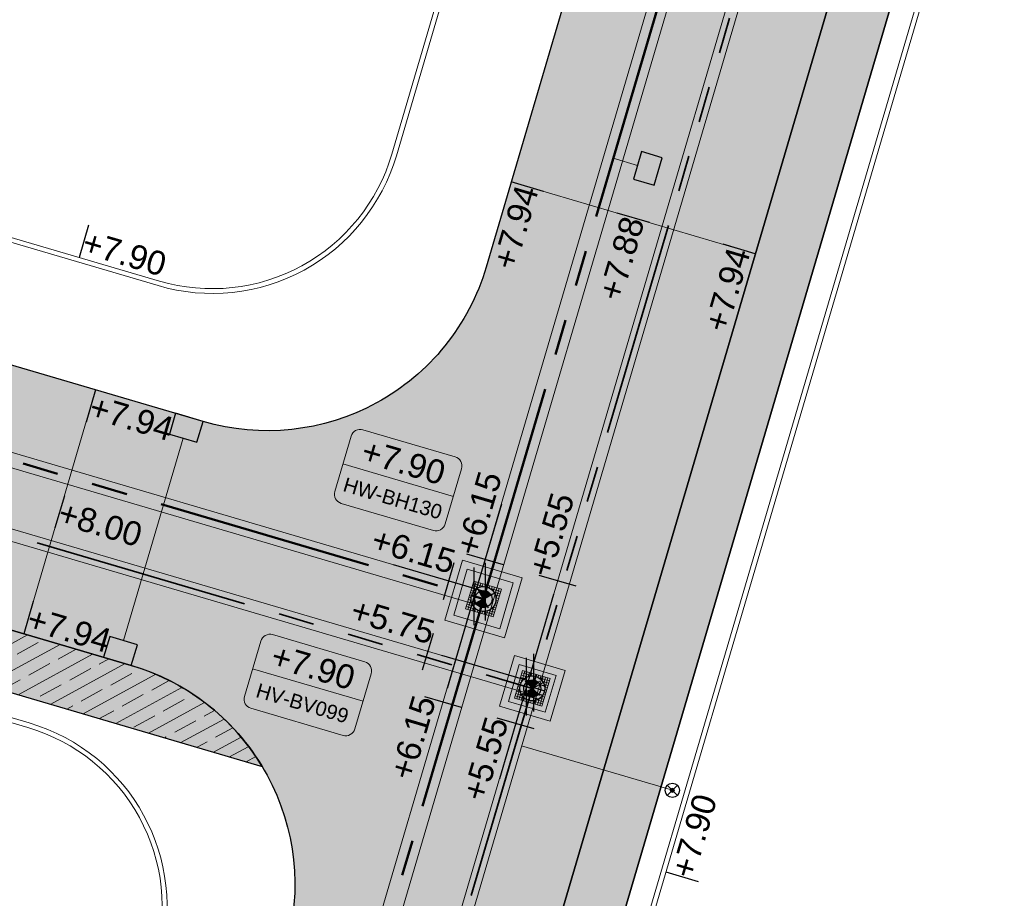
# Model space of a CAD drawing. Extents: x 98477 to 100410, y 398052 to 398969.
# Tile 345 of 374: x 98623 to 98644, y 398596 to 398614. Entities that reach past the tile are written whole.
import ezdxf
from ezdxf.enums import TextEntityAlignment as Align

# ---------------------------------------------------------------- set-up
doc = ezdxf.new("R2010")
doc.units = 0
for name, pattern in [('AL-NUTSTRACE', [17, 5, -3.5, 0, -3.5, 5]), ('RI-DWA', [9.75, 4.5, -0.75, 0.75, -0.75, 0.75, -0.75, 0.75, -0.75]), ('RI-RWA', [8.25, 4.5, -0.75, 0.75, -0.75, 0.75, -0.75])]:
    doc.linetypes.add(name, pattern=pattern)
for name, color, linetype, lineweight in [('N-KO-kantbegrenzing grondwerk', 70, 'Continuous', 25), ('N-KO-kantverharding', 2, 'Continuous', 25), ('N-RI-DWA b.o.b.', 24, 'Continuous', 25), ('N-RI-DWA hoofdriool', 24, 'RI-DWA', 35), ('N-RI-DWA hoofdriool buiswand', 24, 'Continuous', 13), ('N-RI-DWA huisaansluitleiding', 24, 'RI-DWA', 18), ('N-RI-DWA ontstoppingstuk', 24, 'Continuous', 25), ('N-RI-DWA put', 1, 'Continuous', 25), ('N-RI-DWA putdeksel', 7, 'Continuous', 18), ('N-RI-DWA putnummer', 24, 'Continuous', 18), ('N-RI-DWA putwand', 7, 'Continuous', 18), ('N-RI-RWA b.o.b.', 162, 'Continuous', 25), ('N-RI-RWA hoofdriool', 162, 'RI-RWA', 50), ('N-RI-RWA hoofdriool buiswand', 162, 'Continuous', 13), ('N-RI-RWA kolkaansluitleiding', 132, 'RI-RWA', 18), ('N-RI-RWA put', 1, 'Continuous', 25), ('N-RI-RWA putdeksel', 7, 'Continuous', 18), ('N-RI-RWA putnummer', 162, 'Continuous', 18), ('N-RI-RWA putwand', 7, 'Continuous', 18), ('N-RI-straatkolk', 7, 'Continuous', 25), ("N-VH-arcering 'MAT' grijs 251", 251, 'Continuous', 18), ('N-VH-arcering printbeton', 8, 'Continuous', 9), ('X-AL-hoogtelijn - Niv 1', 1, 'AL-HOOGTELIJN', 18), ('X-AL-nutstrace VERWERKT', 252, 'AL-NUTSTRACE', 18), ('X-AL-planthoogte VERWERKT', 180, 'Continuous', 25)]:
    doc.layers.add(name, color=color, linetype=linetype, lineweight=lineweight)
for name, color, linetype, plot in [('X-AL-contourlijnen', 30, 'Continuous', False), ('X-AL-hulplijn', 30, 'Continuous', False), ('X-AL-hulplijn riolering', 30, 'Continuous', False)]:
    doc.layers.add(name, color=color, linetype=linetype, plot=plot)
doc.styles.add('CS Annotative', font='arial.ttf')
doc.styles.get("Standard").update_dxf_attribs({"font": 'txt.shx'})
doc.linetypes.add('AL-HOOGTELIJN', pattern='A,10,-1.5,["H",Standard,S=0.9,R=0,X=-0.3,Y=-0.45],-1.5,30', length=43)
pattern_1 = [(28.59999999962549, (19451.65485901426, 79593.08197734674), (-0.2393459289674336, 0.438991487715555), []), (28.59999999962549, (19451.99061890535, 79592.98315783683), (-0.2393459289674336, 0.438991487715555), [0.5, -0.2])]

# ---------------------------------------------------------------- blocks, each defined once
blk = doc.blocks.new('*U333')
h = blk.add_hatch()
h.set_pattern_fill('ANSI31', color=256, scale=0.8, angle=118.5999999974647)
h.set_pattern_definition([(163.5999999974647, (-7.321038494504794e-17, 2.351221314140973e-16), (-0.02823414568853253, -0.09593139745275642), [])])
h.paths.add_polyline_path([(-0.228275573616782, -0.1244598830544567, 0.6681786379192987), (0.2494216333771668, -0.07340877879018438, 0.198912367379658), (0.2282755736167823, 0.124459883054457)])
at = {"flags": 128}
blk.add_lwpolyline([(-0.2282755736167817, -0.1244598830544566), (0.2282755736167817, 0.1244598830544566)], dxfattribs=at)
blk.add_circle((1.398001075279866e-16, 1.724297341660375e-16), 0.26)
at = {"layer": 'N-RI-DWA putdeksel', "flags": 128}
blk.add_lwpolyline([(-0.3724966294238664, -0.203091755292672), (0.2030917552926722, -0.3724966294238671), (0.3724966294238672, 0.2030917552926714), (-0.2030917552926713, 0.3724966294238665)], close=True, dxfattribs=at)
at = {"layer": 'N-RI-DWA putdeksel', "lineweight": 5, "flags": 128}
for points in [[(-0.245442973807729, 0.2285995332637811), (-0.1613759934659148, 0.2038572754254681)], [(-0.2313259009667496, 0.2765652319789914), (-0.1029049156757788, 0.2387688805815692)], [(-0.1551260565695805, 0.3583795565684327), (-0.2196652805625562, 0.1390940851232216)], [(-0.2172088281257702, 0.3245309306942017), (0.002076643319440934, 0.259991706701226)], [(-0.1071603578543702, 0.3442624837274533), (-0.1449567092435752, 0.2158414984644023)], [(-0.05919465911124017, 0.3301454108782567), (-0.08393691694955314, 0.2460784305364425)], [(-0.01122896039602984, 0.3160283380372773), (-0.02816944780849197, 0.2584694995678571)], [(0.0367367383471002, 0.3019112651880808), (0.02407288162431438, 0.2588831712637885)], [(0.08470243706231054, 0.2877941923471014), (0.07340877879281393, 0.249421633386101)], [(0.1326681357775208, 0.273677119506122), (0.120004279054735, 0.2306490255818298)], [(0.1390940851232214, 0.2196652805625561), (0.3583795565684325, 0.1551260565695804)], [(0.1806338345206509, 0.2595600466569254), (0.1636933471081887, 0.2020012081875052)], [(0.2285995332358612, 0.2454429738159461), (0.2038572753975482, 0.1613759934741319)], [(0.2765652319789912, 0.2313259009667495), (0.2387688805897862, 0.1029049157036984)], [(0.3245309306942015, 0.2172088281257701), (0.2599917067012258, -0.002076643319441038)], [(-0.2599917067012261, 0.002076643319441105), (-0.3245309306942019, -0.21720882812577)], [(-0.3019112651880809, 0.03673673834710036), (-0.2588831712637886, 0.02407288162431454)], [(-0.2877941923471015, 0.08470243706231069), (-0.2494216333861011, 0.07340877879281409)], [(-0.2736771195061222, 0.132668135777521), (-0.2306490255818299, 0.1200042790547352)], [(-0.2595600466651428, 0.1806338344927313), (-0.2020012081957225, 0.1636933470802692)], [(0.2158414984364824, 0.1449567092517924), (0.3442624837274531, 0.1071603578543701)], [(0.2460784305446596, 0.08393691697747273), (0.3301454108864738, 0.05919465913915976)], [(0.2584694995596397, 0.02816944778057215), (0.3160283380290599, 0.01122896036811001)], [(-0.3583795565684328, -0.1551260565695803), (-0.1390940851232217, -0.2196652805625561)], [(-0.3442624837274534, -0.10716035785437), (-0.2158414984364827, -0.1449567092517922)], [(-0.3301454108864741, -0.0591946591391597), (-0.2460784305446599, -0.08393691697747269)], [(-0.3160283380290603, -0.01122896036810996), (-0.25846949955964, -0.02816944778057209)], [(-0.2387688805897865, -0.1029049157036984), (-0.2765652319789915, -0.2313259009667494)], [(-0.2038572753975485, -0.1613759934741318), (-0.2285995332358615, -0.245442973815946)], [(-0.163693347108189, -0.2020012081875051), (-0.1806338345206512, -0.2595600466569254)], [(0.219665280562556, -0.1390940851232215), (0.1551260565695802, -0.3583795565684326)], [(0.1613759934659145, -0.203857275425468), (0.2454429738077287, -0.228599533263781)], [(0.2020012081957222, -0.1636933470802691), (0.2595600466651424, -0.1806338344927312)], [(0.2306490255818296, -0.1200042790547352), (0.2736771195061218, -0.132668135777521)], [(0.2494216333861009, -0.07340877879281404), (0.2877941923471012, -0.08470243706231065)], [(0.2588831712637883, -0.0240728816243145), (0.3019112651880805, -0.03673673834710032)], [(-0.1200042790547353, -0.2306490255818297), (-0.1326681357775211, -0.2736771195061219)], [(-0.0734087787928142, -0.249421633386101), (-0.0847024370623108, -0.2877941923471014)], [(-0.02407288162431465, -0.2588831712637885), (-0.03673673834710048, -0.3019112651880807)], [(-0.00207664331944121, -0.259991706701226), (0.2172088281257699, -0.3245309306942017)], [(0.0281694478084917, -0.258469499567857), (0.01122896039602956, -0.3160283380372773)], [(0.08393691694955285, -0.2460784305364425), (0.05919465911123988, -0.3301454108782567)], [(0.1029049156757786, -0.2387688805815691), (0.2313259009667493, -0.2765652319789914)], [(0.144956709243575, -0.2158414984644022), (0.1071603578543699, -0.3442624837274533)]]:
    blk.add_lwpolyline(points, dxfattribs=at)
at = {"layer": 'N-RI-DWA putwand', "flags": 128}
for points in [[(-0.6829104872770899, -0.3723348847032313), (0.3723348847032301, -0.6829104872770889), (0.6829104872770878, 0.3723348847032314), (-0.3723348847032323, 0.6829104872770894)], [(-0.4966621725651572, -0.2707890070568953), (0.2707890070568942, -0.4966621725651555), (0.4966621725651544, 0.2707890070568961), (-0.2707890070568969, 0.4966621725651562)]]:
    blk.add_lwpolyline(points, close=True, dxfattribs=at)
blk = doc.blocks.new('*U1184')
h = blk.add_hatch(color=256)
h.dxf.hatch_style = 1
h.paths.add_polyline_path([(-0.2282755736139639, -0.1244598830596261, 0.6681786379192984), (0.2494216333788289, -0.07340877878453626, 0.198912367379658), (0.2282755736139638, 0.1244598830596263)])
at = {"flags": 128}
blk.add_lwpolyline([(-0.2282755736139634, -0.1244598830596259), (0.2282755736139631, 0.1244598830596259)], dxfattribs=at)
blk.add_circle((-7.321038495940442e-17, 2.351221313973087e-16), 0.26)
at = {"layer": 'N-RI-RWA putdeksel', "flags": 128}
blk.add_lwpolyline([(-0.3724966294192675, -0.203091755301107), (0.2030917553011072, -0.3724966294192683), (0.3724966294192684, 0.2030917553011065), (-0.2030917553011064, 0.3724966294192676)], close=True, dxfattribs=at)
at = {"layer": 'N-RI-RWA putdeksel', "lineweight": 5, "flags": 128}
for points in [[(-0.2454429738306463, 0.2285995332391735), (-0.1613759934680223, 0.2038572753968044)], [(-0.2313259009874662, 0.2765652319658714), (-0.1029049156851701, 0.2387688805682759)], [(-0.1551260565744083, 0.3583795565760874), (-0.219665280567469, 0.1390940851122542)], [(-0.2172088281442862, 0.3245309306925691), (0.002076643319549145, 0.2599917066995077)], [(-0.1071603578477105, 0.3442624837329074), (-0.1449567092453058, 0.2158414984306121)], [(-0.05919465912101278, 0.3301454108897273), (-0.08393691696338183, 0.2460784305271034)], [(-0.01122896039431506, 0.3160283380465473), (-0.02816944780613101, 0.2584694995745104)], [(0.03673673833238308, 0.3019112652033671), (0.02407288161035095, 0.2588831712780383)], [(0.08470243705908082, 0.2877941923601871), (0.07340877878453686, 0.2494216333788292)], [(0.1326681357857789, 0.2736771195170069), (0.1200042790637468, 0.230649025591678)], [(0.139094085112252, 0.2196652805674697), (0.3583795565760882, 0.1551260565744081)], [(0.1806338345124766, 0.2595600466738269), (0.1636933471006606, 0.2020012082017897)], [(0.2285995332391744, 0.2454429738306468), (0.2038572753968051, 0.1613759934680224)], [(0.2765652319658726, 0.2313259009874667), (0.2387688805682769, 0.1029049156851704)], [(0.3245309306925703, 0.2172088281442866), (0.2599917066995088, -0.002076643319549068)], [(-0.2599917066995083, 0.002076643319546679), (-0.3245309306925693, -0.2172088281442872)], [(-0.3019112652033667, 0.03673673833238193), (-0.2588831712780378, 0.02407288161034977)], [(-0.2877941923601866, 0.08470243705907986), (-0.2494216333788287, 0.0734087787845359)], [(-0.2736771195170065, 0.1326681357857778), (-0.2306490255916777, 0.1200042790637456)], [(-0.2595600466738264, 0.1806338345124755), (-0.2020012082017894, 0.1636933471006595)], [(0.2158414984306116, 0.144956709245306), (0.3442624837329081, 0.1071603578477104)], [(0.246078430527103, 0.08393691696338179), (0.330145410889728, 0.05919465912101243)], [(0.25846949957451, 0.02816944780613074), (0.316028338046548, 0.01122896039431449)], [(-0.358379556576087, -0.1551260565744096), (-0.1390940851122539, -0.2196652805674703)], [(-0.3442624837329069, -0.1071603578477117), (-0.2158414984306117, -0.1449567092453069)], [(-0.3301454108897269, -0.05919465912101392), (-0.2460784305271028, -0.08393691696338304)], [(-0.3160283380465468, -0.01122896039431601), (-0.2584694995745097, -0.02816944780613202)], [(-0.2387688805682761, -0.1029049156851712), (-0.2765652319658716, -0.2313259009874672)], [(-0.2038572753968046, -0.1613759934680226), (-0.228599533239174, -0.2454429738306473)], [(-0.16369334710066, -0.2020012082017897), (-0.1806338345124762, -0.2595600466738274)], [(0.2196652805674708, -0.1390940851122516), (0.1551260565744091, -0.3583795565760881)], [(0.1613759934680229, -0.2038572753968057), (0.2454429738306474, -0.228599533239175)], [(0.2020012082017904, -0.163693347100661), (0.2595600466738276, -0.180633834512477)], [(0.2306490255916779, -0.1200042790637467), (0.2736771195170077, -0.1326681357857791)], [(0.2494216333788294, -0.0734087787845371), (0.2877941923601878, -0.08470243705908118)], [(0.2588831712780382, -0.02407288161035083), (0.3019112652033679, -0.03673673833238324)], [(-0.1200042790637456, -0.2306490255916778), (-0.1326681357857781, -0.2736771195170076)], [(-0.07340877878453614, -0.2494216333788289), (-0.08470243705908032, -0.2877941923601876)], [(-0.02407288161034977, -0.2588831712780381), (-0.03673673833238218, -0.3019112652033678)], [(-0.002076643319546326, -0.2599917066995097), (0.2172088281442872, -0.3245309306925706)], [(0.0281694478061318, -0.2584694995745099), (0.01122896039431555, -0.3160283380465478)], [(0.08393691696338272, -0.2460784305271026), (0.05919465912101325, -0.3301454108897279)], [(0.1029049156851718, -0.2387688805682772), (0.2313259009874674, -0.2765652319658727)], [(0.1449567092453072, -0.2158414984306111), (0.1071603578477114, -0.344262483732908)]]:
    blk.add_lwpolyline(points, dxfattribs=at)
at = {"layer": 'N-RI-RWA putwand', "flags": 128}
for points in [[(-0.8070760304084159, -0.4400321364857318), (0.4400321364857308, -0.8070760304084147), (0.8070760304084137, 0.4400321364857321), (-0.440032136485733, 0.8070760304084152)], [(-0.6208277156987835, -0.3384862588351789), (0.3384862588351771, -0.6208277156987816), (0.62082771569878, 0.3384862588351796), (-0.3384862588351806, 0.6208277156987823)]]:
    blk.add_lwpolyline(points, close=True, dxfattribs=at)
blk = doc.blocks.new('*U367')
at = {"layer": 'X-AL-hulplijn', "flags": 128}
blk.add_lwpolyline([(-0.09881950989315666, -0.3357598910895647), (0.09881950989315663, 0.3357598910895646)], dxfattribs=at)
at = {"layer": 'X-AL-planthoogte VERWERKT', "linetype": 'Continuous', "style": 'CS Annotative'}
blk.add_attdef('HOOGTE-RECHTS', text='', height=0.5, rotation=163.6000000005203, dxfattribs=at).set_placement((-1.455191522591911e-11, -1.164153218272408e-10), align=Align.MIDDLE_LEFT)
blk = doc.blocks.new('*U366')
at = {"layer": 'X-AL-hulplijn', "flags": 128}
blk.add_lwpolyline([(-0.09881950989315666, -0.3357598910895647), (0.09881950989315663, 0.3357598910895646)], dxfattribs=at)
at = {"layer": 'X-AL-planthoogte VERWERKT', "linetype": 'Continuous', "style": 'CS Annotative'}
blk.add_attdef('HOOGTE-RECHTS', text='', height=0.5, rotation=163.6000000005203, dxfattribs=at).set_placement((-1.455191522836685e-11, -3.059681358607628e-22), align=Align.MIDDLE_LEFT)
blk = doc.blocks.new('*U368')
at = {"layer": 'X-AL-hulplijn', "flags": 128}
blk.add_lwpolyline([(-0.09881950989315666, -0.3357598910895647), (0.09881950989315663, 0.3357598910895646)], dxfattribs=at)
at = {"layer": 'X-AL-planthoogte VERWERKT', "linetype": 'Continuous', "style": 'CS Annotative'}
blk.add_attdef('HOOGTE-RECHTS', text='', height=0.5, rotation=163.6000000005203, dxfattribs=at).set_placement((1.223872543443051e-21, -5.820766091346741e-11), align=Align.MIDDLE_LEFT)
blk = doc.blocks.new('*U358')
at = {"layer": 'X-AL-hulplijn', "flags": 128}
blk.add_lwpolyline([(-0.3357598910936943, 0.09881950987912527), (0.3357598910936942, -0.09881950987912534)], dxfattribs=at)
at = {"layer": 'X-AL-planthoogte VERWERKT', "linetype": 'Continuous', "style": 'CS Annotative'}
blk.add_attdef('HOOGTE-LINKS', text='', height=0.5, rotation=253.6000000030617, dxfattribs=at).set_placement((-1.455191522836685e-11, -3.059681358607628e-22), align=Align.MIDDLE_RIGHT)
blk = doc.blocks.new('*U359')
at = {"layer": 'X-AL-hulplijn', "flags": 128}
blk.add_lwpolyline([(-0.3357598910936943, 0.09881950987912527), (0.3357598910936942, -0.09881950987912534)], dxfattribs=at)
at = {"layer": 'X-AL-planthoogte VERWERKT', "linetype": 'Continuous', "style": 'CS Annotative'}
blk.add_attdef('HOOGTE-LINKS', text='', height=0.5, rotation=253.6000000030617, dxfattribs=at).set_placement((1.455191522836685e-11, 3.059681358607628e-22), align=Align.MIDDLE_RIGHT)
blk = doc.blocks.new('*U360')
at = {"layer": 'X-AL-hulplijn', "flags": 128}
blk.add_lwpolyline([(-0.3357598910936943, 0.09881950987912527), (0.3357598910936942, -0.09881950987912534)], dxfattribs=at)
at = {"layer": 'X-AL-planthoogte VERWERKT', "linetype": 'Continuous', "style": 'CS Annotative'}
blk.add_attdef('HOOGTE-LINKS', text='', height=0.5, rotation=253.6000000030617, dxfattribs=at).set_placement((1.223872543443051e-21, -5.820766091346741e-11), align=Align.MIDDLE_RIGHT)
blk = doc.blocks.new('*U381')
at = {"layer": 'X-AL-hulplijn riolering', "flags": 128}
for points in [[(-11.59679362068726, 1.328298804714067), (-10.46742779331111, 5.165554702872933)], [(1.652181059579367e-16, 4.442580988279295e-16), (-9.593139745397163, 2.823414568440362)], [(1.742522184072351e-16, -2.999999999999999), (1.742522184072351e-16, 3.000000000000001)]]:
    blk.add_lwpolyline(points, dxfattribs=at)
at = {"layer": 'N-RI-DWA b.o.b.', "linetype": 'Continuous', "style": 'CS Annotative'}
blk.add_attdef('B.o.b.links', text='', height=0.5000000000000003, rotation=343.6000000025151, dxfattribs=at).set_placement((-2.093485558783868, 1.033110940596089), align=Align.MIDDLE_RIGHT)
blk = doc.blocks.new('*U380')
at = {"layer": 'X-AL-hulplijn riolering', "flags": 128}
for points in [[(5.165554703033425, 10.46742779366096), (1.328298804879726, 11.59679362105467)], [(2.823414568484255, 9.593139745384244), (-2.445335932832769e-16, -7.2956799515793e-16)], [(-1.818411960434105e-16, -3), (-1.818411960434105e-16, 3)], [(-3.411934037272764e-16, -3.035470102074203e-16), (-2.823414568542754, -9.593139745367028)], [(0.7892621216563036, -4.401938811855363), (-3.047993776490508, -3.272572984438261)]]:
    blk.add_lwpolyline(points, dxfattribs=at)
at = {"layer": 'N-RI-DWA b.o.b.', "linetype": 'Continuous', "style": 'CS Annotative'}
blk.add_attdef('B.o.b.rechts', text='', height=0.5000000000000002, rotation=73.59999999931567, dxfattribs=at).set_placement((0.2656597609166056, 2.319358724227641), align=Align.MIDDLE_LEFT)
blk.add_attdef('B.o.b.links', text='', height=0.5000000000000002, rotation=73.60000000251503, dxfattribs=at).set_placement((-0.6095987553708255, -0.6545145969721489), align=Align.MIDDLE_RIGHT)
blk = doc.blocks.new('*U378')
at = {"layer": 'X-AL-hulplijn riolering', "flags": 128}
for points in [[(2.82341456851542, 9.59313974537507), (8.945282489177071e-17, -3.932417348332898e-16)], [(3.047993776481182, 3.272572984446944), (-0.7892621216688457, 4.401938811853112)], [(1.521452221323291e-16, -3), (1.521452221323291e-16, 3)], [(-7.20698555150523e-18, 3.277925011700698e-17), (-2.823414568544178, -9.593139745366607)], [(-1.328298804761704, -11.5967936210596), (-5.165554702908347, -10.46742779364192)]]:
    blk.add_lwpolyline(points, dxfattribs=at)
at = {"layer": 'N-RI-RWA b.o.b.', "linetype": 'Continuous', "style": 'CS Annotative'}
blk.add_attdef('B.o.b.rechts', text='', height=0.5, rotation=73.59999999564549, dxfattribs=at).set_placement((-0.1578524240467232, 0.8803877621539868), align=Align.MIDDLE_LEFT)
blk.add_attdef('B.o.b.links', text='', height=0.5000000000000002, rotation=73.59999999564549, dxfattribs=at).set_placement((-1.033110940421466, -2.093485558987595), align=Align.MIDDLE_RIGHT)
blk = doc.blocks.new('*U379')
at = {"layer": 'X-AL-hulplijn riolering', "flags": 128}
for points in [[(0, 0), (-9.59313974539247, 2.823414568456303)], [(-4.401938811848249, -0.789262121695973), (-3.272572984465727, 3.047993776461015)], [(9.034112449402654e-18, -3), (9.034112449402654e-18, 3)]]:
    blk.add_lwpolyline(points, dxfattribs=at)
at = {"layer": 'N-RI-RWA b.o.b.', "linetype": 'Continuous', "style": 'CS Annotative'}
blk.add_attdef('B.o.b.links', text='', height=0.5, rotation=343.599999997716, dxfattribs=at).set_placement((-0.6545145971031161, 0.6095987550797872), align=Align.MIDDLE_RIGHT)
blk = doc.blocks.new('*U353')
at = {"layer": 'X-AL-hulplijn', "flags": 128}
blk.add_lwpolyline([(0.3357598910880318, -0.09881950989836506), (-0.3357598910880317, 0.09881950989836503)], dxfattribs=at)
at = {"layer": 'X-AL-planthoogte VERWERKT', "linetype": 'Continuous', "style": 'CS Annotative'}
blk.add_attdef('HOOGTE-RECHTS', text='', height=0.5, rotation=253.599999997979, dxfattribs=at).set_placement((-7.275957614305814e-11, 5.820766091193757e-11), align=Align.MIDDLE_LEFT)
blk = doc.blocks.new('*U646')
at = {"layer": 'X-AL-hulplijn riolering'}
for points in [[(-0.6275572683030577, 0.6275572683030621), (7.682743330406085e-16, 0), (0.6275572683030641, 0.6275572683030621, 0.4142135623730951)], [(3.290701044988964e-15, 0), (-0.6275572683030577, -0.6275572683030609, 0.4142135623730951), (0.6275572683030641, -0.6275572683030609)]]:
    blk.add_hatch(color=256, dxfattribs=at).paths.add_polyline_path(points)
at = {"lineweight": 9}
blk.add_line((-29.13812985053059, 2.044405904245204), (-17.6263621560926, -1.343691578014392), dxfattribs=at)
blk.add_lwpolyline([(-29.30818170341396, -2.07519145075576), (-19.71504195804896, -4.898606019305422, 0.414213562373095), (-18.4733865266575, -4.22163350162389), (-16.7793377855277, 1.534250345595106, 0.414213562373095), (-17.45631030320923, 2.775905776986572), (-27.04945004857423, 5.599320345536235, 0.414213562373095), (-28.29110547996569, 4.922347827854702), (-29.98515422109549, -0.8335360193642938, 0.414213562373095)], format="xyb", close=True)
at = {"layer": 'X-AL-hulplijn riolering'}
for points in [[(0.7530687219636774, -0.7530687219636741), (-0.7530687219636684, 0.7530687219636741)], [(0.7530687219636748, 0.7530687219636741), (-0.7530687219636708, -0.7530687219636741)]]:
    blk.add_lwpolyline(points, dxfattribs=at)
blk.add_circle((3.290701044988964e-15, 0), 0.8875, dxfattribs=at)
at = {"style": 'CS Annotative'}
for tag, height, p in [('HOOGTE', 2.5, (-22.82438255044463, 2.245814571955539)), ('NR', 1.5, (-23.94010945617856, -1.545100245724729))]:
    blk.add_attdef(tag, text='', height=height, rotation=343.5999999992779, dxfattribs=at).set_placement(p, align=Align.MIDDLE_CENTER)
blk = doc.blocks.new('*U659')
at = {"layer": 'X-AL-hulplijn riolering'}
for points in [[(-0.6275572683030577, 0.6275572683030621), (7.682743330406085e-16, 0), (0.6275572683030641, 0.6275572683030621, 0.4142135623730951)], [(3.290701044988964e-15, 0), (-0.6275572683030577, -0.6275572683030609, 0.4142135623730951), (0.6275572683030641, -0.6275572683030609)]]:
    blk.add_hatch(color=256, dxfattribs=at).paths.add_polyline_path(points)
at = {"lineweight": 9}
blk.add_line((-18.02983569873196, 9.376776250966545), (-6.029835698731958, 9.376776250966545), dxfattribs=at)
blk.add_lwpolyline([(-17.02983569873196, 5.376776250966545), (-7.029835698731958, 5.376776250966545, 0.414213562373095), (-6.029835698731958, 6.376776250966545), (-6.029835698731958, 12.37677625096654, 0.414213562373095), (-7.029835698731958, 13.37677625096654), (-17.02983569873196, 13.37677625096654, 0.414213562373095), (-18.02983569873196, 12.37677625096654), (-18.02983569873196, 6.376776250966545, 0.414213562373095)], format="xyb", close=True)
at = {"layer": 'X-AL-hulplijn riolering'}
for points in [[(0.7530687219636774, -0.7530687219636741), (-0.7530687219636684, 0.7530687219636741)], [(0.7530687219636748, 0.7530687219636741), (-0.7530687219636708, -0.7530687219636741)]]:
    blk.add_lwpolyline(points, dxfattribs=at)
blk.add_circle((3.290701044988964e-15, 0), 0.8875, dxfattribs=at)
at = {"style": 'CS Annotative'}
for tag, height, p in [('HOOGTE', 2.5, (-12.02983569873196, 11.35262301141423)), ('NR', 1.5, (-12.02983569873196, 7.400929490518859))]:
    blk.add_attdef(tag, text='', height=height, dxfattribs=at).set_placement(p, align=Align.MIDDLE_CENTER)
blk = doc.blocks.new('*U802')
blk.add_lwpolyline([(-0.6557160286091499, 1.756605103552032), (-1.502740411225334, -1.121336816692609), (0.6557160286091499, -1.756605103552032), (1.502740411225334, 1.121336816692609)], close=True)
blk.add_solid([(-0.6557160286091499, 1.756605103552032), (1.502740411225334, 1.121336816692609), (-0.6557160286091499, 1.756605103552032), (-1.502740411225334, -1.121336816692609)])
blk = doc.blocks.new('CS Ontstoppingsstuk')
h = blk.add_hatch(color=256)
edge = h.paths.add_edge_path()
edge.add_arc((0, -5.551115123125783e-17), 0.2125000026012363, 358.5516444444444, 718.5516444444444)
at = {"lineweight": 18, "flags": 128}
for points in [[(-0.530330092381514, -0.5303300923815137), (0.5303300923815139, 0.5303300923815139)], [(0.5303300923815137, -0.530330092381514), (-0.5303300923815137, 0.530330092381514)]]:
    blk.add_lwpolyline(points, dxfattribs=at)
blk.add_circle((0, 0), 0.7500000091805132)
at = {"lineweight": 18}
blk.add_circle((0, 0), 0.2125000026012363, dxfattribs=at)
blk = doc.blocks.new('*U1182')
blk.add_lwpolyline([(1.756605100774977, 0.6557160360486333), (-1.121336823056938, 1.502740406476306), (-1.756605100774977, -0.6557160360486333), (1.121336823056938, -1.502740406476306)], close=True)
blk.add_solid([(1.756605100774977, 0.6557160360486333), (1.121336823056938, -1.502740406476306), (1.756605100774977, 0.6557160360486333), (-1.121336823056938, 1.502740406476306)])

msp = doc.modelspace()

# ---------------------------------------------------------------- hatches: boundary and pattern name
at = {"layer": "N-VH-arcering 'MAT' grijs 251"}
h = msp.add_hatch(color=256, dxfattribs=at)
h.dxf.hatch_style = 1
edge = h.paths.add_edge_path()
edge.add_line((98718.43378268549, 398647.9807238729), (98740.4324578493, 398722.7258099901))
edge.add_arc((98746.18834169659, 398721.0317612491), 6.000000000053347, 82.37631153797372, 163.5999999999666, ccw=False)
edge.add_line((98746.98433882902, 398726.9787259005), (98729.43353248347, 398729.3278892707))
edge.add_arc((98728.63753535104, 398723.3809246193), 5.999999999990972, -16.400000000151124, 82.37631153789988, ccw=False)
edge.add_line((98734.39341919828, 398721.6868758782), (98714.44365963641, 398653.9034077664))
edge.add_arc((98708.9276042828, 398655.5268711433), 5.750000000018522, 238.5999999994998, 343.5999999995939, ccw=False)
edge.add_line((98705.93179889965, 398650.618954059), (98682.96341873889, 398664.6389131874))
edge.add_line((98682.96341873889, 398664.6389131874), (98663.71975019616, 398676.3852986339))
edge.add_arc((98658.37940146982, 398667.6364029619), 10.24999999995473, 58.60000000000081, 73.59999999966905)
edge.add_line((98661.2734014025, 398677.4693712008), (98653.9448376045, 398679.6262848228))
edge.add_line((98653.9448376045, 398679.6262848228), (98652.69138276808, 398675.367410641))
edge.add_line((98652.69138276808, 398675.367410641), (98650.4694978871, 398667.8180934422))
edge.add_line((98650.4694978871, 398667.8180934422), (98633.21843489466, 398609.2040096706))
edge.add_arc((98628.6616935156, 398610.5451315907), 4.749999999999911, 253.5999999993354, 343.59999999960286, ccw=False)
edge.add_line((98627.32057159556, 398605.9883902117), (98591.63409174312, 398616.4914924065))
edge.add_line((98591.63409174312, 398616.4914924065), (98590.13768202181, 398611.4071283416))
edge.add_line((98590.13768202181, 398611.4071283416), (98624.46149638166, 398601.3050804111))
edge.add_line((98624.46149638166, 398601.3050804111), (98625.82416187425, 398600.9040261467))
edge.add_arc((98624.48303995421, 398596.3472847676), 4.750000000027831, -16.400000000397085, 73.59999999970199, ccw=False)
edge.add_line((98629.03978133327, 398595.0061628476), (98623.11061073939, 398574.8605693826))
edge.add_arc((98618.55386936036, 398576.2016913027), 4.749999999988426, 253.6000000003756, 343.59999999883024, ccw=False)
edge.add_line((98617.21274744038, 398571.6449499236), (98607.57164199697, 398574.4824815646))
edge.add_line((98607.57164199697, 398574.4824815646), (98591.46406188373, 398519.7536193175))
edge.add_line((98591.46406188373, 398519.7536193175), (98590.85321516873, 398517.6781402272))
edge.add_arc((98592.05235763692, 398517.3252134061), 1.250000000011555, 163.6000000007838, 293.1520675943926)
edge.add_arc((98619.96762949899, 398452.0432281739), 69.74999999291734, 95.80614527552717, 113.1520675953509, ccw=False)
edge.add_line((98612.91151005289, 398521.4354012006), (98618.30363164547, 398539.7562586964))
edge.add_line((98618.30363164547, 398539.7562586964), (98653.28573814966, 398658.6152601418))
edge.add_line((98653.28573814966, 398658.6152601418), (98656.01129096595, 398667.8758941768))
edge.add_arc((98660.56803234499, 398666.5347722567), 4.750000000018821, 58.59999999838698, 163.5999999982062, ccw=False)
edge.add_line((98663.04282809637, 398670.5891385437), (98680.49481789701, 398659.9363984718))
edge.add_line((98680.49481789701, 398659.9363984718), (98683.5437588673, 398658.0753169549))
edge.add_line((98683.5437588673, 398658.0753169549), (98686.6547666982, 398656.176349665))
edge.add_line((98686.6547666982, 398656.176349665), (98649.88495474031, 398531.2431785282))
edge.add_line((98649.88495474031, 398531.2431785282), (98654.9693187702, 398529.7467688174))
edge.add_line((98654.9693187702, 398529.7467688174), (98655.60458704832, 398531.90522526))
edge.add_line((98655.60458704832, 398531.90522526), (98658.42800161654, 398541.4983650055))
edge.add_line((98658.42800161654, 398541.4983650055), (98659.13385525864, 398543.8966499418))
edge.add_line((98659.13385525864, 398543.8966499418), (98662.66312346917, 398555.8880746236))
edge.add_line((98662.66312346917, 398555.8880746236), (98663.36897711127, 398558.2863595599))
edge.add_line((98663.36897711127, 398558.2863595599), (98665.48653803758, 398565.4812143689))
edge.add_line((98665.48653803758, 398565.4812143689), (98667.4064599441, 398572.0045493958))
edge.add_line((98667.4064599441, 398572.0045493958), (98670.93572815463, 398583.9959740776))
edge.add_line((98670.93572815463, 398583.9959740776), (98671.64158179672, 398586.3942590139))
edge.add_line((98671.64158179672, 398586.3942590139), (98675.17085000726, 398598.3856836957))
edge.add_line((98675.17085000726, 398598.3856836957), (98675.87670364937, 398600.783968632))
edge.add_line((98675.87670364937, 398600.783968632), (98677.28841093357, 398605.5805385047))
edge.add_line((98677.28841093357, 398605.5805385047), (98678.84128894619, 398610.8567653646))
edge.add_line((98678.84128894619, 398610.8567653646), (98682.37055715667, 398622.8481900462))
edge.add_line((98682.37055715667, 398622.8481900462), (98683.07641079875, 398625.2464749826))
edge.add_line((98683.07641079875, 398625.2464749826), (98686.60567900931, 398637.2378996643))
edge.add_line((98686.60567900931, 398637.2378996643), (98690.56389942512, 398650.6867789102))
edge.add_arc((98692.24269888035, 398650.1926813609), 1.749999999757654, 148.6000000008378, 163.6000000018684, ccw=False)
edge.add_line((98690.74898498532, 398651.1044482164), (98691.89312128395, 398652.9788443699))
edge.add_line((98691.89312128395, 398652.9788443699), (98696.62193884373, 398650.0923618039))
edge.add_line((98696.62193884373, 398650.0923618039), (98719.04623240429, 398636.4045145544))
edge.add_line((98719.04623240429, 398636.4045145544), (98725.56962339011, 398632.4226196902))
edge.add_line((98725.56962339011, 398632.4226196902), (98728.33097443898, 398636.9464389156))
edge.add_line((98728.33097443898, 398636.9464389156), (98721.80758345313, 398640.92833378))
edge.add_line((98721.80758345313, 398640.92833378), (98720.95403265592, 398641.4493434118))
edge.add_arc((98723.94983803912, 398646.3572604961), 5.750000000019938, 163.6000000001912, 238.59999999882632, ccw=False)
edge = h.paths.add_edge_path(flags=16)
edge.add_line((98619.01665961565, 398560.9505167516), (98618.31080597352, 398558.5522318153))
edge.add_line((98618.31080597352, 398558.5522318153), (98614.78153776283, 398546.5608071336))
edge.add_line((98614.78153776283, 398546.5608071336), (98614.07568412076, 398544.1625221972))
edge.add_line((98614.07568412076, 398544.1625221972), (98609.8405622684, 398529.7728125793))
edge.add_arc((98605.28382088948, 398531.1139344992), 4.749999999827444, 163.600000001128, 343.6000000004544, ccw=False)
edge.add_line((98600.72707951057, 398532.4550564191), (98602.84464043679, 398539.6499112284))
edge.add_line((98602.84464043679, 398539.6499112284), (98603.55049407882, 398542.0481961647))
edge.add_line((98603.55049407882, 398542.0481961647), (98607.0797622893, 398554.0396208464))
edge.add_line((98607.0797622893, 398554.0396208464), (98607.7856159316, 398556.4379057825))
edge.add_line((98607.7856159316, 398556.4379057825), (98609.90317685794, 398563.6327605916))
edge.add_arc((98614.4599182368, 398562.2916386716), 4.749999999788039, -16.40000000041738, 163.5999999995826, ccw=False)
at = {"layer": 'N-VH-arcering printbeton'}
h = msp.add_hatch(dxfattribs=at)
h.set_pattern_fill('CS-PRINTBETON', color=256)
h.set_pattern_definition(pattern_1)
edge = h.paths.add_edge_path()
edge.add_arc((98660.56803234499, 398666.5347722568), 4.749999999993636, 58.59999999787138, 163.5999999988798)
edge.add_line((98656.01129096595, 398667.8758941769), (98653.28573814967, 398658.6152601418))
edge.add_line((98653.28573814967, 398658.6152601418), (98618.30363164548, 398539.7562586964))
edge.add_line((98618.30363164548, 398539.7562586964), (98613.33795874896, 398522.8843495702))
edge.add_line((98613.33795874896, 398522.8843495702), (98614.53710121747, 398522.5314227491))
edge.add_line((98614.53710121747, 398522.5314227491), (98657.06325161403, 398667.022886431))
edge.add_arc((98660.80457611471, 398665.9217547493), 3.899999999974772, 58.599999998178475, 163.599999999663, ccw=False)
edge.add_line((98662.83651367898, 398669.2506028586), (98686.28939013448, 398654.934905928))
edge.add_line((98686.28939013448, 398654.934905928), (98686.6547666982, 398656.176349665))
edge.add_line((98686.6547666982, 398656.176349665), (98683.5437588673, 398658.0753169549))
edge.add_line((98683.5437588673, 398658.0753169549), (98680.49481789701, 398659.9363984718))
edge.add_line((98680.49481789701, 398659.9363984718), (98663.04282809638, 398670.5891385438))
h = msp.add_hatch(dxfattribs=at)
h.set_pattern_fill('CS-PRINTBETON', color=256)
h.set_pattern_definition(pattern_1)
edge = h.paths.add_edge_path()
edge.add_line((98625.82416187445, 398600.9040261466), (98624.46149638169, 398601.3050804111))
edge.add_line((98624.46149638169, 398601.3050804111), (98590.18564772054, 398611.3930112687))
edge.add_line((98590.18564772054, 398611.3930112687), (98589.83272089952, 398610.1938688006))
edge.add_line((98589.83272089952, 398610.1938688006), (98628.55188783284, 398598.7981982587))
edge.add_arc((98624.48303995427, 398596.3472847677), 4.749999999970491, 31.06310163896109, 73.59999999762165)

# ---------------------------------------------------------------- linework, layer by layer
at = {"layer": 'N-KO-kantbegrenzing grondwerk', "flags": 128}
msp.add_lwpolyline([(98686.2893901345, 398654.934905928), (98662.83651367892, 398669.2506028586, 0.4931454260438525), (98657.06325161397, 398667.0228864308), (98614.53710121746, 398522.531422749), (98613.33795874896, 398522.8843495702)], format="xyb", dxfattribs=at)
msp.add_lwpolyline([(98590.18564772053, 398611.3930112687), (98589.8327208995, 398610.1938688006), (98628.55188783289, 398598.7981982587)], dxfattribs=at)
at = {"layer": 'N-KO-kantverharding', "flags": 128}
msp.add_lwpolyline([(98650.4694978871, 398667.8180934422), (98633.21843489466, 398609.2040096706, -0.4142135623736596), (98627.32057159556, 398605.9883902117), (98591.63409174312, 398616.4914924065), (98590.13768202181, 398611.4071283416), (98624.46149638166, 398601.3050804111), (98625.82416187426, 398600.9040261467, -0.4142135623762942), (98629.03978133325, 398595.0061628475), (98623.11061073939, 398574.8605693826, -0.4142135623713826), (98617.21274744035, 398571.6449499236), (98607.57164199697, 398574.4824815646), (98591.46406188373, 398519.7536193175), (98590.85321516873, 398517.6781402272, 0.6343259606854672), (98592.5438236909, 398516.1758826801, -0.07583071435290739), (98612.91151005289, 398521.4354012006), (98618.30363164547, 398539.7562586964), (98653.28573814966, 398658.6152601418)], format="xyb", dxfattribs=at)
at = {"layer": 'N-RI-DWA hoofdriool'}
for points in [[(98656.28889538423, 398675.5485534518), (98634.17901953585, 398600.4256398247)], [(98595.80646055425, 398611.7192980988), (98634.17901953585, 398600.4256398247)], [(98634.17901953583, 398600.4256398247), (98624.0147270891, 398565.8903367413)]]:
    msp.add_lwpolyline(points, dxfattribs=at)
at = {"layer": 'N-RI-DWA hoofdriool buiswand', "flags": 128}
for points in [[(98656.16898113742, 398675.583846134), (98634.05910528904, 398600.4609325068)], [(98656.40880963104, 398675.5132607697), (98634.29893378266, 398600.3903471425)], [(98595.84175323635, 398611.8392123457), (98634.21431221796, 398600.5455540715)], [(98595.77116787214, 398611.599383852), (98634.14372685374, 398600.3057255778)], [(98634.05910528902, 398600.4609325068), (98623.89481284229, 398565.9256294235)], [(98634.29893378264, 398600.3903471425), (98624.13464133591, 398565.8550440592)]]:
    msp.add_lwpolyline(points, dxfattribs=at)
at = {"layer": 'N-RI-DWA huisaansluitleiding', "flags": 128}
msp.add_lwpolyline([(98637.09813195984, 398598.3017765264), (98633.95637869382, 398599.2264447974)], dxfattribs=at)
at = {"layer": 'N-RI-RWA hoofdriool'}
for points in [[(98655.41460733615, 398677.8906935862), (98633.16356075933, 398602.2881229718)], [(98594.79100177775, 398613.5817812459), (98633.16356075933, 398602.2881229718)], [(98633.16356075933, 398602.2881229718), (98609.72921984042, 398522.6650630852)]]:
    msp.add_lwpolyline(points, dxfattribs=at)
at = {"layer": 'N-RI-RWA hoofdriool buiswand', "flags": 128}
for points in [[(98655.22274454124, 398677.9471618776), (98632.97169796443, 398602.3445912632)], [(98655.60647013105, 398677.8342252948), (98633.35542355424, 398602.2316546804)], [(98594.8354705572, 398613.7328731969), (98633.20802953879, 398602.4392149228)], [(98594.7465329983, 398613.4306892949), (98633.11909197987, 398602.1370310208)], [(98632.97169796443, 398602.3445912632), (98609.53735704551, 398522.7215313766)], [(98633.35542355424, 398602.2316546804), (98609.92108263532, 398522.6085947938)]]:
    msp.add_lwpolyline(points, dxfattribs=at)
at = {"layer": 'N-RI-RWA kolkaansluitleiding', "flags": 128}
for points in [[(98636.37031904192, 398611.3243022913), (98635.8666792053, 398611.4725315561)], [(98625.6634213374, 398601.4204198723), (98626.90572374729, 398605.6414013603)]]:
    msp.add_lwpolyline(points, dxfattribs=at)
at = {"layer": 'X-AL-contourlijnen', "flags": 128}
for points in [[(98663.04282809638, 398670.5891385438, 0.4931454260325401), (98656.01129096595, 398667.8758941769), (98653.28573814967, 398658.6152601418), (98618.30363164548, 398539.7562586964), (98613.33795874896, 398522.8843495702), (98614.53710121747, 398522.5314227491), (98657.06325161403, 398667.022886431, -0.4931454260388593), (98662.83651367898, 398669.2506028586), (98686.28939013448, 398654.934905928), (98686.6547666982, 398656.176349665), (98683.5437588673, 398658.0753169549), (98680.49481789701, 398659.9363984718)], [(98625.82416187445, 398600.9040261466), (98624.46149638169, 398601.3050804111), (98590.18564772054, 398611.3930112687), (98589.83272089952, 398610.1938688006), (98628.55188783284, 398598.7981982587, 0.1877632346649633)]]:
    msp.add_lwpolyline(points, format="xyb", close=True, dxfattribs=at)
msp.add_lwpolyline([(98650.4694978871, 398667.8180934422), (98633.21843489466, 398609.2040096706, -0.4142135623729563), (98627.32057159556, 398605.9883902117), (98591.63409174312, 398616.4914924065), (98590.13768202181, 398611.4071283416), (98624.46149638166, 398601.3050804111), (98625.82416187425, 398600.9040261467, -0.4142135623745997), (98629.03978133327, 398595.0061628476), (98623.11061073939, 398574.8605693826, -0.4142135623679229), (98617.21274744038, 398571.6449499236), (98607.57164199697, 398574.4824815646), (98591.46406188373, 398519.7536193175), (98590.85321516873, 398517.6781402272, 0.6343259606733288), (98592.54382369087, 398516.1758826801, -0.0758307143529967), (98612.91151005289, 398521.4354012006), (98618.30363164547, 398539.7562586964), (98653.28573814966, 398658.6152601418)], format="xyb", dxfattribs=at)
at = {"layer": 'X-AL-hoogtelijn - Niv 1', "flags": 128}
for points in [[(98649.96072454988, 398674.7668652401), (98636.5641656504, 398682.944159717, 0.5259604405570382), (98622.2715330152, 398676.5551894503, -0.1784296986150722), (98599.16580209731, 398637.5837450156, 0.09392243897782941), (98594.84219206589, 398632.4612065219, 0.006658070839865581), (98589.7156432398, 398619.610030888), (98626.38135727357, 398608.8187244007, 0.414221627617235), (98631.3482077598, 398611.5269592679)], [(98649.84312833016, 398674.7214886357), (98636.51206468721, 398682.8588046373, 0.5259604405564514), (98622.3698808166, 398676.5370866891, -0.1784296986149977), (98599.22887397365, 398637.506143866, 0.09383732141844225), (98594.93225367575, 398632.4173247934, 0.006603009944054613), (98589.84782070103, 398619.6753701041), (98626.40959141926, 398608.9146557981, 0.4142216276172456), (98631.25227500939, 398611.5551888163)], [(98615.20407599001, 398523.0267032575, -0.04594797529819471), (98623.68445335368, 398522.1237218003, 0.06050150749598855), (98645.20106253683, 398520.4643037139), (98683.99535506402, 398652.2760021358, 0.3394542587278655), (98682.2421376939, 398656.8195711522), (98663.35466720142, 398668.34853238, 0.4931357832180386), (98657.28533822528, 398666.0065666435)], [(98615.33713897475, 398523.1246314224, -0.04524020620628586), (98623.70411546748, 398522.2217697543, 0.06030102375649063), (98645.12531069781, 398520.5611021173), (98683.89942366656, 398652.3042362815, 0.3394542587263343), (98682.1900367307, 398656.7342160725), (98663.30256623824, 398668.2631773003, 0.4931357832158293), (98657.38126921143, 398665.9783311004)], [(98626.40712063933, 398594.738585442, 0.4142135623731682), (98623.69923056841, 398599.7052071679), (98586.38772955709, 398610.6865790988, 0.005138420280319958), (98581.99678782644, 398598.0801337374, 0.004965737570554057), (98578.8261926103, 398588.2599012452, -0.003333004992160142), (98578.33759853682, 398586.7295131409, 0.03528649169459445), (98576.98839403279, 398579.8831532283, -0.06474828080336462), (98573.72383734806, 398567.2743643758, 0.03047291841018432), (98569.23763137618, 398553.8151384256), (98558.54509944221, 398513.7515573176, 0.3762911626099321), (98560.88168383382, 398509.0235133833, 0.1980184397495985), (98575.74433039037, 398509.0083728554), (98586.12665124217, 398513.275594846, 0.094033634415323), (98589.93339846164, 398520.7510399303), (98606.38694009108, 398576.65537857), (98616.74753101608, 398573.6060908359, 0.4142135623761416), (98620.8449939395, 398575.8401001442)], [(98626.31118924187, 398594.7668195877, 0.4142135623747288), (98623.67099642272, 398599.6092757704), (98586.44991499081, 398610.5640357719, 0.005102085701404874), (98582.09159885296, 398598.0483392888, 0.004965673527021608), (98578.92165604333, 398588.2301231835, -0.003327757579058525), (98578.43344240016, 398586.7008712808, 0.03527368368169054), (98577.087625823, 398579.8707818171, -0.06474828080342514), (98573.81660466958, 398567.237025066, 0.0304729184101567), (98569.33424951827, 398553.7893520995), (98558.64171758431, 398513.7257709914, 0.376291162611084), (98560.91988736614, 398509.1159281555, 0.1980184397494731), (98575.70631522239, 398509.1008652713), (98586.06388702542, 398513.3579151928, 0.09373457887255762), (98589.8374283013, 398520.779142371), (98606.31924283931, 398576.7795441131), (98616.77576516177, 398573.7020222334, 0.4142135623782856), (98620.74906254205, 398575.8683342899)]]:
    msp.add_lwpolyline(points, format="xyb", close=True, dxfattribs=at)
at = {"layer": 'X-AL-hoogtelijn - Niv 1', "ltscale": 0.25, "flags": 128}
for points in [[(98633.74119172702, 398610.9801850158), (98638.82555579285, 398609.4837752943)], [(98625.07893114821, 398606.6481408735), (98623.58252142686, 398601.5637768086)]]:
    msp.add_lwpolyline(points, dxfattribs=at)
at = {"layer": 'X-AL-nutstrace VERWERKT', "const_width": 1.5, "flags": 128}
msp.add_lwpolyline([(98716.3731931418, 398637.4503564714), (98663.22727090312, 398669.8907659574, 0.4931454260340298), (98656.34376613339, 398667.2346425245), (98613.6060799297, 398522.0244418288), (98615.04870290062, 398521.5998547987), (98613.37423302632, 398515.9239780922, 0.1317719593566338), (98613.14934006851, 398506.6274309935, 0.1154486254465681)], format="xyb", dxfattribs=at)
msp.add_lwpolyline([(98590.04447699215, 398610.9133542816), (98635.32409659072, 398597.5868375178)], dxfattribs=at)

# ---------------------------------------------------------------- block references
at = {"layer": 'N-RI-DWA b.o.b.'}
ref = msp.add_blockref('*U380', (98634.05910528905, 398600.4609325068), dxfattribs=dict(at, xscale=0.2, yscale=0.2, zscale=0.2))
ref.add_attrib('B.o.b.links', '+5.55', dxfattribs={"linetype": 'Continuous', "height": 0.5000000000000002, "rotation": 73.60000000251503, "style": 'CS Annotative'}).set_placement((98633.44950653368, 398599.8064179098), align=Align.MIDDLE_RIGHT)
ref.add_attrib('B.o.b.rechts', '+5.55', dxfattribs={"linetype": 'Continuous', "height": 0.5000000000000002, "rotation": 73.59999999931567, "style": 'CS Annotative'}).set_placement((98634.32476504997, 398602.780291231), align=Align.MIDDLE_LEFT)
ref = msp.add_blockref('*U381', (98634.21431221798, 398600.5455540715), dxfattribs=dict(at, xscale=0.2, yscale=0.2, zscale=0.2))
ref.add_attrib('B.o.b.links', '+5.75', dxfattribs={"linetype": 'Continuous', "height": 0.5000000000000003, "rotation": 343.6000000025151, "style": 'CS Annotative'}).set_placement((98632.1208266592, 398601.5786650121), align=Align.MIDDLE_RIGHT)
at = {"layer": 'N-RI-DWA ontstoppingstuk', "xscale": 0.2, "yscale": 0.2, "zscale": 0.2}
msp.add_blockref('CS Ontstoppingsstuk', (98637.09813195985, 398598.3017765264), dxfattribs=at)
at = {"layer": 'N-RI-DWA put'}
msp.add_blockref('*U333', (98634.17901953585, 398600.4256398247), dxfattribs=at)
at = {"layer": 'N-RI-DWA putnummer'}
ref = msp.add_blockref('*U646', (98634.17901953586, 398600.4256398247), dxfattribs=dict(at, xscale=0.2, yscale=0.2, zscale=0.2))
ref.add_attrib('HOOGTE', '+7.90', dxfattribs={"linetype": 'Continuous', "height": 0.5, "rotation": 343.5999999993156, "style": 'CS Annotative'}).set_placement((98629.61414302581, 398600.874802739), align=Align.MIDDLE_CENTER)
ref.add_attrib('NR', 'HV-BV099', dxfattribs={"linetype": 'Continuous', "height": 0.3, "rotation": 343.5999999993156, "style": 'CS Annotative'}).set_placement((98629.39099764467, 398600.1166197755), align=Align.MIDDLE_CENTER)
at = {"layer": 'N-RI-RWA b.o.b.'}
ref = msp.add_blockref('*U378', (98632.97169796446, 398602.3445912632), dxfattribs=dict(at, xscale=0.2, yscale=0.2, zscale=0.2))
ref.add_attrib('B.o.b.links', '+6.15', dxfattribs={"linetype": 'Continuous', "height": 0.5000000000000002, "rotation": 73.59999999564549, "style": 'CS Annotative'}).set_placement((98631.93858702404, 398600.2511057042), align=Align.MIDDLE_RIGHT)
ref.add_attrib('B.o.b.rechts', '+6.15', dxfattribs={"linetype": 'Continuous', "height": 0.5, "rotation": 73.59999999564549, "style": 'CS Annotative'}).set_placement((98632.81384554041, 398603.2249790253), align=Align.MIDDLE_LEFT)
ref = msp.add_blockref('*U379', (98633.20802953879, 398602.4392149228), dxfattribs=dict(at, xscale=0.2, yscale=0.2, zscale=0.2))
ref.add_attrib('B.o.b.links', '+6.15', dxfattribs={"linetype": 'Continuous', "height": 0.5, "rotation": 343.599999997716, "style": 'CS Annotative'}).set_placement((98632.55351494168, 398603.0488136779), align=Align.MIDDLE_RIGHT)
at = {"layer": 'N-RI-RWA put'}
msp.add_blockref('*U1184', (98633.16356075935, 398602.2881229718), dxfattribs=at)
at = {"layer": 'N-RI-RWA putnummer'}
ref = msp.add_blockref('*U659', (98633.16356075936, 398602.2881229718), dxfattribs=dict(at, xscale=0.2, yscale=0.2, zscale=0.2, rotation=343.6000000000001))
ref.add_attrib('HOOGTE', '+7.90', dxfattribs={"linetype": 'Continuous', "height": 0.4999999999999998, "rotation": 343.6000000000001, "style": 'CS Annotative'}).set_placement((98631.49654608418, 398605.1455732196), align=Align.MIDDLE_CENTER)
ref.add_attrib('NR', 'HW-BH130', dxfattribs={"linetype": 'Continuous', "height": 0.2999999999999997, "rotation": 343.6000000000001, "style": 'CS Annotative'}).set_placement((98631.27340070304, 398604.3873902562), align=Align.MIDDLE_CENTER)
at = {"layer": 'N-RI-straatkolk', "xscale": 0.2, "yscale": 0.2, "zscale": 0.2}
for name, p in [('*U802', (98636.58616468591, 398611.2607754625)), ('*U1182', (98626.96925057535, 398605.8572470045)), ('*U1182', (98625.59989450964, 398601.204574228))]:
    msp.add_blockref(name, p, dxfattribs=at)
at = {"layer": 'X-AL-planthoogte VERWERKT', "rotation": 179.9999999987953}
for name, p, values in [('*U358', (98634.07695161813, 398610.8813655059), {'HOOGTE-LINKS': '+7.94'}), ('*U359', (98636.28337376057, 398610.2319801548), {'HOOGTE-LINKS': '+7.88'}), ('*U366', (98624.83494502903, 398609.7429434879), {'HOOGTE-RECHTS': '+7.90'}), ('*U360', (98638.48979590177, 398609.5825948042), {'HOOGTE-LINKS': '+7.94'}), ('*U366', (98624.98011163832, 398606.3123809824), {'HOOGTE-RECHTS': '+7.94'}), ('*U367', (98624.33072628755, 398604.1059588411), {'HOOGTE-RECHTS': '+8.00'}), ('*U368', (98623.68134093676, 398601.8995366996), {'HOOGTE-RECHTS': '+7.94'}), ('*U353', (98637.29814149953, 398596.5020831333), {'HOOGTE-RECHTS': '+7.90'})]:
    msp.add_blockref(name, p, dxfattribs=at).add_auto_attribs(values)

doc.saveas('drawing.dxf')
